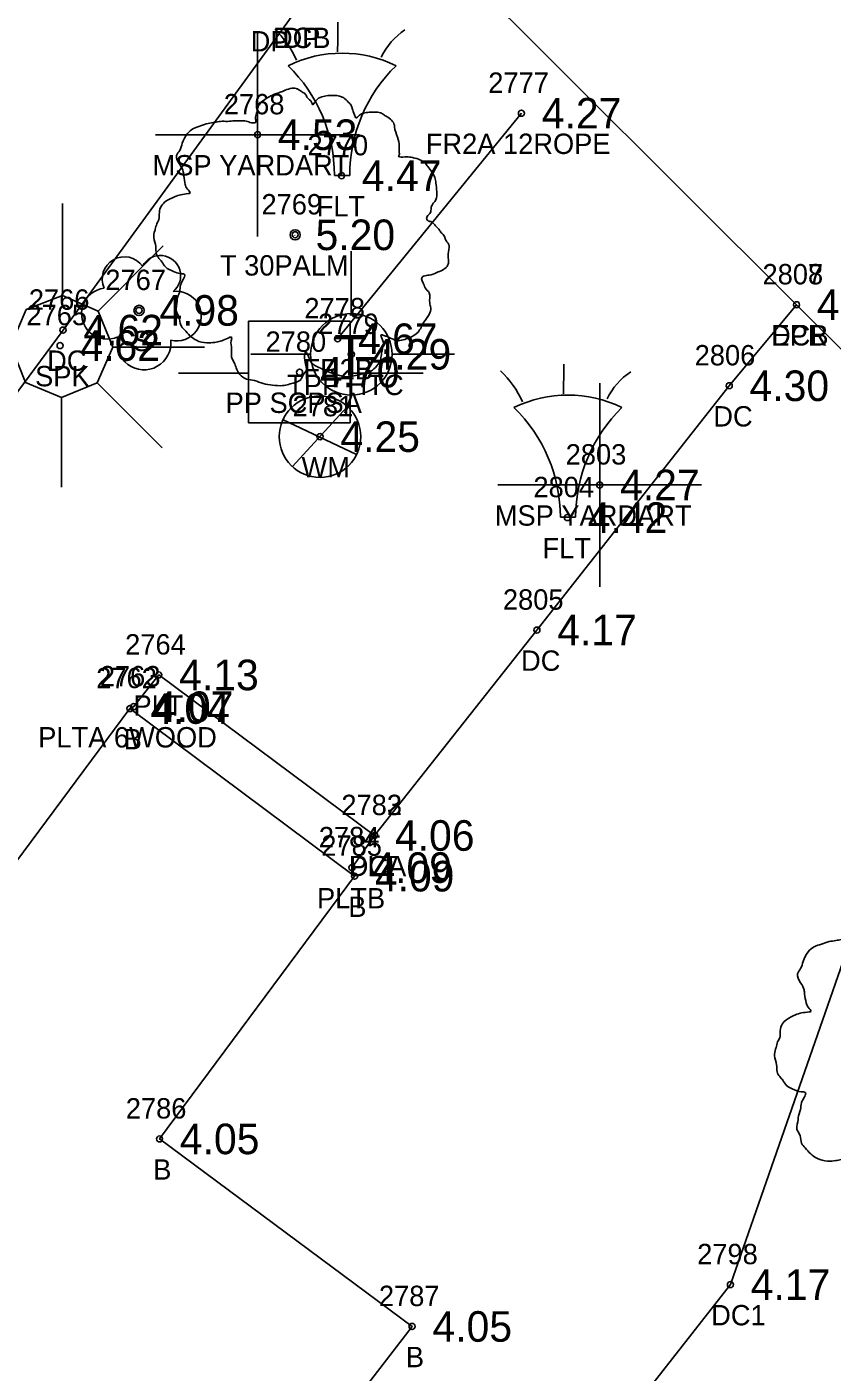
# Model space of a CAD drawing. Extents: x 2608598 to 2610682, y 641451 to 643526.
# Drawn here: x 2610158.7 to 2610198.2, y 641972.3 to 642038.3 of the extents above; entities that cross this region are included whole.
import ezdxf

# ---------------------------------------------------------------- set-up
doc = ezdxf.new("R2010")
doc.units = 0
for name, color, linetype in [('RD_EX_Bldg', 7, 'Continuous'), ('RD_EX_Bldg_txCode', 7, 'Continuous'), ('RD_EX_BldgApp', 7, 'Continuous'), ('RD_EX_BldgApp_txCode', 7, 'Continuous'), ('RD_EX_Conc', 7, 'Continuous'), ('RD_EX_Conc_txCode', 7, 'Continuous'), ('RD_EX_Driveway_txCode', 7, 'Continuous'), ('RD_EX_Fence_Other', 7, 'Continuous'), ('RD_EX_Fence_Other_txCode', 7, 'Continuous'), ('RD_EX_Misc', 7, 'Continuous'), ('RD_EX_Misc_txCode', 7, 'Continuous'), ('RD_EX_Road', 7, 'Continuous'), ('RD_EX_Road_txCode', 7, 'Continuous'), ('RD_EX_TX_Bldg_ELEV', 7, 'Continuous'), ('RD_EX_TX_BldgApp_ELEV', 7, 'Continuous'), ('RD_EX_TX_Conc_ELEV', 7, 'Continuous'), ('RD_EX_TX_Fence_Other_ELEV', 7, 'Continuous'), ('RD_EX_TX_Misc_ELEV', 7, 'Continuous'), ('RD_EX_TX_Road_ELEV', 7, 'Continuous'), ('RD_EX_TX_UT_ELEV', 7, 'Continuous'), ('RD_EX_TX_VEG_ELEV', 7, 'Continuous'), ('RD_EX_UT', 7, 'Continuous'), ('RD_EX_UT_txCode', 7, 'Continuous'), ('RD_EX_VEG', 7, 'Continuous'), ('RD_EX_VEG_txCode', 7, 'Continuous'), ('RD_HC_Survey_ELEV', 7, 'Continuous'), ('RD_SMD_Locator', 7, 'Continuous')]:
    doc.layers.add(name, color=color, linetype=linetype)

msp = doc.modelspace()

# ---------------------------------------------------------------- linework, layer by layer
at = {"layer": 'RD_EX_Bldg'}
msp.add_lwpolyline([(2610117.49, 641942.534), (2610163.776, 642004.891), (2610174.799, 641996.666), (2610165.228, 641983.772), (2610177.626, 641974.569), (2610167.76, 641961.766), (2610177.196, 641954.91), (2610150.309, 641918.688), (2610117.49, 641942.534)], dxfattribs=at)
at = {"layer": 'RD_EX_BldgApp'}
for p, q in [((2610173.813, 642031.056), (2610174.563, 642031.056)), ((2610160.464, 642025.168), (2610160.464, 642029.677)), ((2610162.215, 642024.399), (2610165.411, 642027.595)), ((2610162.939, 642022.624), (2610167.435, 642022.624)), ((2610162.161, 642020.87), (2610165.353, 642017.678)), ((2610160.423, 642020.163), (2610160.423, 642015.752)), ((2610184.9, 642014.28), (2610185.65, 642014.28))]:
    msp.add_line(p, q, dxfattribs=at)
msp.add_lwpolyline([(2610158.677, 642024.47), (2610160.464, 642025.168), (2610162.215, 642024.399), (2610162.939, 642022.624), (2610162.161, 642020.87), (2610160.423, 642020.163), (2610158.652, 642020.894), (2610157.934, 642022.706)], close=True, dxfattribs=at)
msp.add_lwpolyline([(2610163.953, 642004.981), (2610165.195, 642006.541), (2610175.783, 641998.662), (2610174.675, 641997.084)], dxfattribs=at)
for centre, radius, start, end in [((2610167.496, 642034.699), 4.895, 24.32791, 46.26654), ((2610136.107, 642038.394), 37.876, 358.06712, 0.27154), ((2610179.077, 642035.449), 3.283, 123.29064, 154.48862), ((2610174.188, 642031.056), 5.997, 63.77943, 116.22057), ((2610166.313, 642031.056), 7.5, 0, 45.83662), ((2610182.063, 642031.056), 7.5, 134.16338, 180), ((2610147.193, 642021.618), 37.876, 358.06712, 0.27154), ((2610178.582, 642017.923), 4.895, 24.32791, 46.26654), ((2610190.163, 642018.673), 3.283, 123.29064, 154.48862), ((2610185.275, 642014.28), 5.997, 63.77943, 116.22057), ((2610177.4, 642014.28), 7.5, 0, 45.83662), ((2610193.15, 642014.28), 7.5, 134.16338, 180)]:
    msp.add_arc(centre, radius, start, end, dxfattribs=at)
at = {"layer": 'RD_EX_Conc'}
for points in [[(2610097.632, 641937.698), (2610098.418, 641937.114), (2610146.498, 642001.846), (2610145.188, 642002.764), (2610160.492, 642023.462), (2610172.047, 642039.304)], [(2610175.783, 641998.662), (2610183.75, 642008.743), (2610193.186, 642020.731), (2610196.49, 642024.706)], [(2610176.754, 641955.589), (2610193.246, 641976.623), (2610202.674, 642003.665), (2610206.983, 642008.256), (2610209.861, 642011.422)]]:
    msp.add_lwpolyline(points, dxfattribs=at)
at = {"layer": 'RD_EX_Fence_Other'}
msp.add_line((2610182.992, 642034.106), (2610173.968, 642023.039), dxfattribs=at)
at = {"layer": 'RD_EX_Misc'}
for p, q in [((2610170.038, 642028.051), (2610170.038, 642038.051)), ((2610165.038, 642033.051), (2610175.038, 642033.051)), ((2610186.831, 642010.865), (2610186.831, 642020.865)), ((2610181.831, 642015.865), (2610191.831, 642015.865))]:
    msp.add_line(p, q, dxfattribs=at)
at = {"layer": 'RD_EX_Road'}
msp.add_lwpolyline([(2609979.125, 642234.193), (2609992.401, 642221.664), (2610004.858, 642210.013), (2610027.001, 642188.802), (2610067.643, 642149.145), (2610070.798, 642146.186), (2610073.957, 642143.053), (2610116.512, 642103.007), (2610119.683, 642100.064), (2610135.088, 642085.919), (2610148.333, 642073.03), (2610165.14, 642055.61), (2610179.59, 642041.571), (2610196.49, 642024.706), (2610209.861, 642011.422), (2610228.388, 641994.056), (2610252.927, 641970.076), (2610256.351, 641966.743)], dxfattribs=at)
at = {"layer": 'RD_EX_UT'}
for p, q in [((2610174.641, 642027.343), (2610174.641, 642024.274)), ((2610174.592, 642023.906), (2610169.592, 642023.906)), ((2610169.592, 642023.906), (2610169.592, 642018.906)), ((2610174.592, 642018.906), (2610174.592, 642023.906)), ((2610169.71, 642022.289), (2610172.641, 642022.289)), ((2610176.641, 642022.289), (2610179.71, 642022.289)), ((2610166.161, 642021.343), (2610169.63, 642021.343)), ((2610174.52, 642021.343), (2610178.161, 642021.343)), ((2610171.753, 642016.776), (2610174.421, 642019.673)), ((2610169.592, 642018.906), (2610174.592, 642018.906)), ((2610171.272, 642019.071), (2610174.903, 642017.359))]:
    msp.add_line(p, q, dxfattribs=at)
for centre in [(2610174.641, 642022.274), (2610173.105, 642018.234)]:
    msp.add_circle(centre, 2, dxfattribs=at)
at = {"layer": 'RD_EX_VEG'}
for centre, radius in [((2610171.886, 642028.139), 0.25), ((2610171.873, 642028.12), 0.0001), ((2610164.223, 642024.429), 0.25)]:
    msp.add_circle(centre, radius, dxfattribs=at)
for centre, radius, start, end in [((2610163.502, 642025.977), 1.084, 34.97629, 204.75602), ((2610165.269, 642026.131), 0.995, 308.76261, 152.04674), ((2610162.66, 642024.274), 1.257, 96.45179, 294.73401), ((2610166.063, 642024.15), 1.218, 256.56668, 98.10463), ((2610164.469, 642022.833), 1.318, 166.88266, 5.75893)]:
    msp.add_arc(centre, radius, start, end, dxfattribs=at)
for points in [[(2610172.017, 642035.306), (2610171.718, 642035.331), (2610171.393, 642035.231), (2610171.143, 642035.131), (2610170.918, 642035.056), (2610170.693, 642034.956), (2610170.393, 642034.781), (2610170.168, 642034.581), (2610170.043, 642034.331), (2610169.993, 642034.106), (2610169.943, 642033.832), (2610169.943, 642033.657), (2610169.818, 642033.632), (2610169.668, 642033.657), (2610169.419, 642033.732), (2610169.169, 642033.732), (2610168.919, 642033.732), (2610168.569, 642033.707), (2610168.219, 642033.707), (2610167.944, 642033.657), (2610167.619, 642033.607), (2610167.245, 642033.482), (2610166.895, 642033.357), (2610166.595, 642033.107), (2610166.345, 642032.632), (2610166.22, 642032.282), (2610166.07, 642032.032), (2610166.22, 642031.583), (2610166.395, 642031.233), (2610166.42, 642031.033), (2610166.495, 642030.608), (2610166.595, 642030.383), (2610166.72, 642030.183), (2610166.645, 642030.158), (2610166.27, 642030.108), (2610165.97, 642030.008), (2610165.545, 642029.783), (2610165.32, 642029.558), (2610165.22, 642029.233), (2610165.195, 642028.884), (2610165.096, 642028.684), (2610165.021, 642028.409), (2610164.996, 642028.334), (2610164.946, 642028.009), (2610165.046, 642027.559), (2610165.071, 642027.209), (2610165.195, 642026.984), (2610165.345, 642026.81), (2610165.52, 642026.56), (2610165.92, 642026.335), (2610166.245, 642026.235), (2610166.445, 642026.21), (2610166.27, 642025.71), (2610166.22, 642025.36), (2610166.095, 642024.96), (2610166.095, 642024.885), (2610166.045, 642024.411), (2610166.195, 642024.086), (2610166.27, 642023.711), (2610166.445, 642023.486), (2610166.72, 642023.186), (2610167.045, 642022.961), (2610167.544, 642022.836), (2610167.944, 642022.861), (2610168.519, 642023.036), (2610168.769, 642023.111), (2610168.744, 642022.936), (2610168.769, 642022.561), (2610168.769, 642022.137), (2610168.919, 642021.812), (2610169.019, 642021.537), (2610169.169, 642021.287), (2610169.494, 642021.062), (2610169.893, 642020.987), (2610170.318, 642020.837), (2610170.768, 642020.762), (2610171.268, 642020.737), (2610171.868, 642020.887), (2610172.142, 642021.012), (2610172.242, 642021.187), (2610172.442, 642021.562), (2610172.392, 642021.787), (2610172.417, 642022.387), (2610172.517, 642022.212), (2610172.692, 642021.862), (2610173.192, 642021.562), (2610173.592, 642021.387), (2610174.067, 642021.237), (2610174.366, 642021.162), (2610174.841, 642021.237), (2610175.216, 642021.312), (2610175.591, 642021.437), (2610175.891, 642021.712), (2610176.066, 642021.987), (2610176.116, 642022.262), (2610176.191, 642022.636), (2610176.241, 642022.811)], [(2610176.241, 642022.811), (2610176.166, 642022.986), (2610176.116, 642023.236), (2610176.191, 642023.211), (2610176.366, 642023.161), (2610176.64, 642023.036), (2610176.865, 642022.961), (2610177.19, 642022.986), (2610177.465, 642023.086), (2610177.915, 642023.361), (2610178.19, 642023.836), (2610178.465, 642024.236), (2610178.54, 642024.561), (2610178.49, 642024.785), (2610178.465, 642025.285), (2610178.265, 642025.535), (2610178.215, 642025.66), (2610178.115, 642026.06), (2610178.19, 642026.11), (2610178.465, 642026.16), (2610178.839, 642026.285), (2610179.114, 642026.41), (2610179.339, 642026.585), (2610179.414, 642026.81), (2610179.389, 642027.209), (2610179.439, 642027.609), (2610179.364, 642027.759), (2610179.264, 642027.909), (2610179.189, 642028.109), (2610179.039, 642028.259), (2610178.939, 642028.409), (2610178.839, 642028.509), (2610178.715, 642028.659), (2610178.54, 642028.784), (2610178.39, 642028.834), (2610178.34, 642028.984), (2610178.49, 642029.184), (2610178.54, 642029.283), (2610178.565, 642029.508), (2610178.79, 642029.858), (2610178.839, 642030.258), (2610178.79, 642030.683), (2610178.74, 642030.958), (2610178.59, 642031.233), (2610178.39, 642031.483), (2610178.265, 642031.657), (2610178.09, 642031.782), (2610177.765, 642031.907), (2610177.515, 642031.957), (2610177.165, 642031.957), (2610176.965, 642032.007), (2610176.99, 642032.057), (2610176.99, 642032.207), (2610176.99, 642032.482), (2610176.915, 642032.932), (2610176.765, 642033.432), (2610176.765, 642033.457), (2610176.665, 642033.707), (2610176.441, 642033.906), (2610176.266, 642034.006), (2610176.066, 642034.131), (2610175.816, 642034.156), (2610175.516, 642034.156), (2610175.241, 642034.106), (2610175.041, 642034.006), (2610174.866, 642033.881), (2610174.791, 642034.031), (2610174.691, 642034.331), (2610174.641, 642034.481), (2610174.491, 642034.656), (2610174.267, 642034.856), (2610173.817, 642034.981), (2610173.192, 642034.906), (2610172.892, 642034.706), (2610172.742, 642034.531), (2610172.692, 642034.656), (2610172.492, 642034.856), (2610172.392, 642035.031), (2610172.217, 642035.156), (2610172.067, 642035.256), (2610171.967, 642035.306)], [(2610202.487, 641995.153), (2610202.187, 641995.178), (2610201.862, 641995.078), (2610201.612, 641994.979), (2610201.387, 641994.904), (2610201.162, 641994.804), (2610200.862, 641994.629), (2610200.638, 641994.429), (2610200.513, 641994.179), (2610200.463, 641993.954), (2610200.413, 641993.679), (2610200.413, 641993.504), (2610200.288, 641993.479), (2610200.138, 641993.504), (2610199.888, 641993.579), (2610199.638, 641993.579), (2610199.388, 641993.579), (2610199.038, 641993.554), (2610198.688, 641993.554), (2610198.414, 641993.504), (2610198.089, 641993.454), (2610197.714, 641993.329), (2610197.364, 641993.204), (2610197.064, 641992.954), (2610196.814, 641992.48), (2610196.689, 641992.13), (2610196.539, 641991.88), (2610196.689, 641991.43), (2610196.864, 641991.08), (2610196.889, 641990.88), (2610196.964, 641990.456), (2610197.064, 641990.231), (2610197.189, 641990.031), (2610197.114, 641990.006), (2610196.739, 641989.956), (2610196.439, 641989.856), (2610196.015, 641989.631), (2610195.79, 641989.406), (2610195.69, 641989.081), (2610195.665, 641988.731), (2610195.565, 641988.531), (2610195.49, 641988.256), (2610195.465, 641988.181), (2610195.415, 641987.857), (2610195.515, 641987.407), (2610195.54, 641987.057), (2610195.665, 641986.832), (2610195.815, 641986.657), (2610195.99, 641986.407), (2610196.389, 641986.182), (2610196.714, 641986.082), (2610196.914, 641986.057), (2610196.739, 641985.558), (2610196.689, 641985.208), (2610196.564, 641984.808), (2610196.564, 641984.733), (2610196.514, 641984.258), (2610196.664, 641983.933), (2610196.739, 641983.559), (2610196.914, 641983.334), (2610197.189, 641983.034), (2610197.514, 641982.809), (2610198.014, 641982.684), (2610198.414, 641982.709), (2610198.988, 641982.884), (2610199.238, 641982.959), (2610199.213, 641982.784), (2610199.238, 641982.409), (2610199.238, 641981.984), (2610199.388, 641981.659), (2610199.488, 641981.384), (2610199.638, 641981.135), (2610199.963, 641980.91), (2610200.363, 641980.835), (2610200.787, 641980.685), (2610201.237, 641980.61), (2610201.737, 641980.585), (2610202.337, 641980.735), (2610202.612, 641980.86), (2610202.712, 641981.035), (2610202.912, 641981.409), (2610202.862, 641981.634), (2610202.887, 641982.234), (2610202.986, 641982.059), (2610203.161, 641981.709), (2610203.661, 641981.409), (2610204.061, 641981.235), (2610204.536, 641981.085), (2610204.836, 641981.01), (2610205.31, 641981.085), (2610205.685, 641981.16), (2610206.06, 641981.285), (2610206.36, 641981.559), (2610206.535, 641981.834), (2610206.585, 641982.109), (2610206.66, 641982.484), (2610206.71, 641982.659)]]:
    msp.add_spline(points, degree=3, dxfattribs=at)
at = {"layer": 'RD_SMD_Locator'}
for centre in [(2610182.992, 642034.106), (2610170.038, 642033.051), (2610174.16, 642031.038), (2610171.886, 642028.139), (2610196.49, 642024.706), (2610196.49, 642024.706), (2610164.223, 642024.429), (2610160.492, 642023.462), (2610160.35, 642022.704), (2610173.968, 642023.039), (2610174.641, 642022.274), (2610172.101, 642021.397), (2610193.186, 642020.731), (2610173.105, 642018.234), (2610186.831, 642015.865), (2610185.247, 642014.262), (2610183.75, 642008.743), (2610165.195, 642006.541), (2610163.776, 642004.891), (2610163.953, 642004.981), (2610175.783, 641998.662), (2610175.783, 641998.662), (2610174.675, 641997.084), (2610174.799, 641996.666), (2610165.228, 641983.772), (2610193.246, 641976.623), (2610177.626, 641974.569)]:
    msp.add_circle(centre, 0.15, dxfattribs=at)

# ---------------------------------------------------------------- texts
at = {"layer": 'RD_EX_Bldg_txCode'}
for s, p in [('2762', (2610162.122, 642005.891)), ('B', (2610163.469, 642002.891)), ('2785', (2610173.169, 641997.666)), ('B', (2610174.492, 641994.666)), ('2786', (2610163.574, 641984.772)), ('B', (2610164.921, 641981.772)), ('2787', (2610175.996, 641975.569)), ('B', (2610177.319, 641972.569))]:
    msp.add_text(s, height=1, dxfattribs=at).set_placement(p)
at = {"layer": 'RD_EX_BldgApp_txCode'}
for s, p in [('2770', (2610172.491, 642032.038)), ('FLT', (2610172.94, 642029.038)), ('2765', (2610158.697, 642023.704)), ('SPK', (2610159.122, 642020.704)), ('2804', (2610183.578, 642015.262)), ('FLT', (2610184.027, 642012.262)), ('2764', (2610163.542, 642007.541)), ('2763', (2610162.299, 642005.981)), ('PLT', (2610163.951, 642004.541)), ('PLTA 6WOOD', (2610159.275, 642002.981)), ('2782', (2610174.153, 641999.662)), ('2784', (2610173.045, 641998.084)), ('PLT', (2610174.539, 641996.662)), ('PLTB', (2610172.959, 641995.084))]:
    msp.add_text(s, height=1, dxfattribs=at).set_placement(p)
at = {"layer": 'RD_EX_Conc_txCode'}
for s, p in [('DCB', (2610170.795, 642037.304)), ('2807', (2610194.821, 642025.706)), ('2766', (2610158.815, 642024.462)), ('DCB', (2610195.238, 642022.706)), ('DC', (2610159.712, 642021.462)), ('2806', (2610191.493, 642021.731)), ('DC', (2610192.407, 642018.731)), ('2805', (2610182.081, 642009.743)), ('DC', (2610182.971, 642006.743)), ('2783', (2610174.153, 641999.662)), ('DCA', (2610174.515, 641996.662)), ('2798', (2610191.616, 641977.623)), ('DC1', (2610192.301, 641974.623))]:
    msp.add_text(s, height=1, dxfattribs=at).set_placement(p)
at = {"layer": 'RD_EX_Driveway_txCode'}
for p in [(2610169.703, 642037.135), (2610171.267, 642037.304)]:
    msp.add_text('DP', height=1, dxfattribs=at).set_placement(p)
at = {"layer": 'RD_EX_Fence_Other_txCode'}
for s, p in [('2777', (2610181.362, 642035.106)), ('FR2A 12ROPE', (2610178.295, 642032.106)), ('2778', (2610172.338, 642024.039)), ('FR2B', (2610172.291, 642021.039))]:
    msp.add_text(s, height=1, dxfattribs=at).set_placement(p)
at = {"layer": 'RD_EX_Misc_txCode'}
for s, p in [('2768', (2610168.384, 642034.051)), ('MSP YARDART', (2610164.888, 642031.051)), ('2803', (2610185.162, 642016.865)), ('MSP YARDART', (2610181.681, 642013.865))]:
    msp.add_text(s, height=1, dxfattribs=at).set_placement(p)
at = {"layer": 'RD_EX_Road_txCode'}
for s, p in [('2808', (2610194.821, 642025.706)), ('EPR', (2610195.262, 642022.706))]:
    msp.add_text(s, height=1, dxfattribs=at).set_placement(p)
at = {"layer": 'RD_EX_TX_Bldg_ELEV'}
for s, p in [('4.04', (2610164.776, 642004.141)), ('4.09', (2610175.799, 641995.916)), ('4.05', (2610166.228, 641983.022)), ('4.05', (2610178.626, 641973.819))]:
    msp.add_text(s, height=1.5, dxfattribs=at).set_placement(p)
at = {"layer": 'RD_EX_TX_BldgApp_ELEV'}
for s, p in [('4.47', (2610175.16, 642030.288)), ('4.62', (2610161.35, 642021.954)), ('4.42', (2610186.247, 642013.512)), ('4.13', (2610166.195, 642005.791)), ('4.07', (2610164.953, 642004.231)), ('4.06', (2610176.783, 641997.912)), ('4.09', (2610175.675, 641996.334))]:
    msp.add_text(s, height=1.5, dxfattribs=at).set_placement(p)
at = {"layer": 'RD_EX_TX_Conc_ELEV'}
for s, p in [('4.23', (2610197.49, 642023.956)), ('4.62', (2610161.492, 642022.712)), ('4.30', (2610194.186, 642019.981)), ('4.17', (2610184.75, 642007.993)), ('4.06', (2610176.783, 641997.912)), ('4.17', (2610194.246, 641975.873))]:
    msp.add_text(s, height=1.5, dxfattribs=at).set_placement(p)
at = {"layer": 'RD_EX_TX_Fence_Other_ELEV'}
for s, p in [('4.27', (2610183.992, 642033.356)), ('4.67', (2610174.968, 642022.289))]:
    msp.add_text(s, height=1.5, dxfattribs=at).set_placement(p)
at = {"layer": 'RD_EX_TX_Misc_ELEV'}
for s, p in [('4.53', (2610171.038, 642032.301)), ('4.27', (2610187.831, 642015.115))]:
    msp.add_text(s, height=1.5, dxfattribs=at).set_placement(p)
at = {"layer": 'RD_EX_TX_Road_ELEV'}
msp.add_text('4.23', height=1.5, dxfattribs=at).set_placement((2610197.49, 642023.956))
at = {"layer": 'RD_EX_TX_UT_ELEV'}
for s, p in [('4.29', (2610175.641, 642021.524)), ('4.25', (2610174.105, 642017.484))]:
    msp.add_text(s, height=1.5, dxfattribs=at).set_placement(p)
at = {"layer": 'RD_EX_TX_VEG_ELEV'}
for s, p in [('5.20', (2610172.886, 642027.389)), ('4.98', (2610165.223, 642023.679))]:
    msp.add_text(s, height=1.5, dxfattribs=at).set_placement(p)
at = {"layer": 'RD_EX_UT'}
msp.add_text('T', height=2, dxfattribs=at).set_placement((2610173.792, 642021.226))
at = {"layer": 'RD_EX_UT_txCode'}
for s, p in [('2779', (2610173.011, 642023.274)), ('2780', (2610170.431, 642022.397)), ('TPP HTC', (2610171.491, 642020.274)), ('PP SCPSA', (2610168.471, 642019.397)), ('2781', (2610171.759, 642019.234)), ('WM', (2610172.2, 642016.234))]:
    msp.add_text(s, height=1, dxfattribs=at).set_placement(p)
at = {"layer": 'RD_EX_VEG_txCode'}
for s, p in [('2769', (2610170.232, 642029.139)), ('T 30PALM', (2610168.193, 642026.139)), ('2767', (2610162.57, 642025.429)), ('S', (2610163.916, 642022.429))]:
    msp.add_text(s, height=1, dxfattribs=at).set_placement(p)
at = {"layer": 'RD_HC_Survey_ELEV'}
msp.add_text('4.70', height=1.5, dxfattribs=at).set_placement((2610173.101, 642020.647))

doc.saveas('drawing.dxf')
